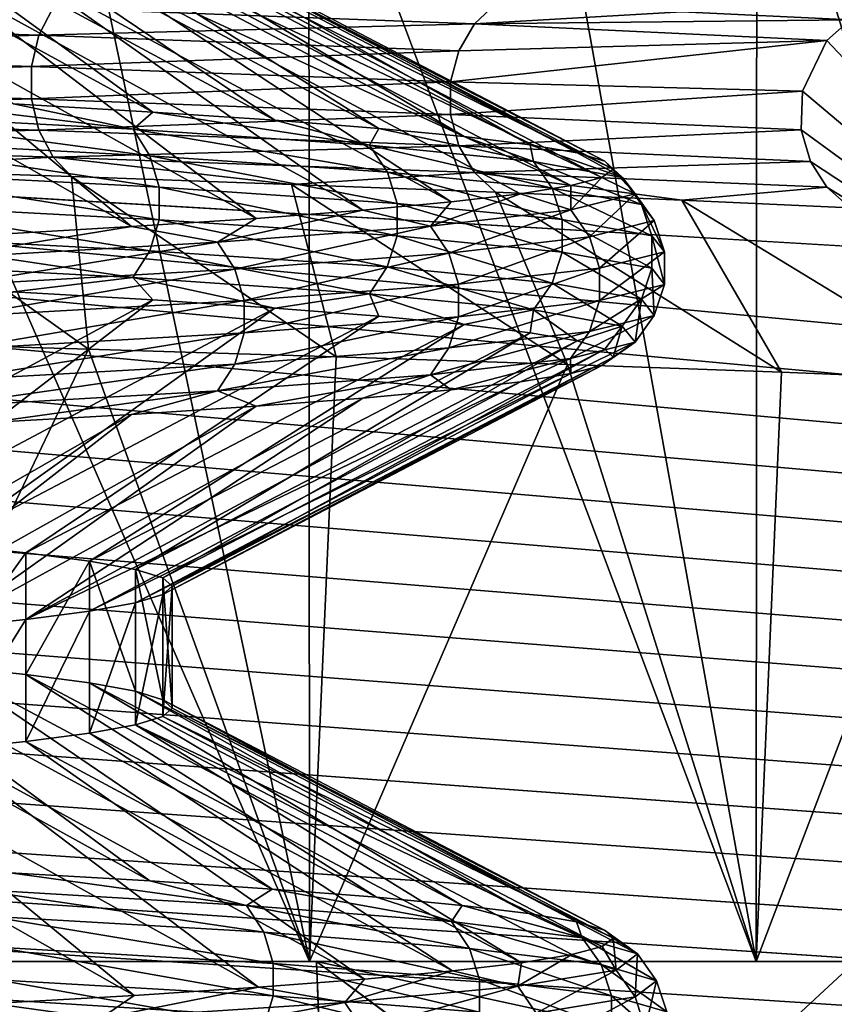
# Model space of a CAD drawing. Header units: metres. Extents: x -205 to 205, y -104 to 104.
# Tile 766 of 1056: x 8.94 to 10.86, y -70.06 to -67.74. Entities that reach past the tile are written whole.
import ezdxf

# ---------------------------------------------------------------- set-up
doc = ezdxf.new("R2010")
doc.units = ezdxf.units.M
doc.layers.add('solid_01_2-CONSUMER_EHM_BOX_SW0001', color=7, linetype='CONTINUOUS')

msp = doc.modelspace()

# ---------------------------------------------------------------- linework, layer by layer
at = {"layer": 'solid_01_2-CONSUMER_EHM_BOX_SW0001'}
for points in [[(27.853924, 67.360435), (-0.010849, -74.95858), (-0.010778, 75.04142)], [(27.853924, 67.360435), (27.752735, 66.82019), (-0.010849, -74.95858)], [(27.752735, 66.82019), (27.752735, 66.262619), (-0.010849, -74.95858)], [(27.752672, -66.17981), (-0.010849, -74.95858), (27.752735, 66.262619)], [(20.295647, -61.312492, 1.5), (5.608602, -62.958584, 1.5), (28.811071, -68.756966, 1.5)], [(5.608602, -62.958584, 1.5), (5.608599, -67.95858, 1.5), (30.218094, -69.412994, 1.5)], [(5.608602, -62.958584, 1.5), (29.238895, -69.056519, 1.5), (28.811071, -68.756966, 1.5)], [(5.608602, -62.958584, 1.5), (29.713348, -69.277763, 1.5), (29.238895, -69.056519, 1.5)], [(5.608602, -62.958584, 1.5), (30.218094, -69.412994, 1.5), (29.713348, -69.277763, 1.5)], [(27.752672, -66.17981), (27.752672, -66.737381), (-0.010849, -74.95858)], [(93.25267, -66.17984), (-0.010849, -74.95858), (35.297779, -69.405174)], [(93.25267, -66.17984), (93.25267, -66.737411), (-0.010849, -74.95858)], [(27.752672, -66.737381), (27.853861, -67.277626), (-0.010849, -74.95858)], [(93.25267, -66.737411), (93.353859, -67.277657), (-0.010849, -74.95858)], [(158.75267, -66.737442), (-0.010849, -74.95858), (100.239151, -69.458626)], [(158.75267, -66.737442), (158.853867, -67.277687), (-0.010849, -74.95858)], [(11.145117, -67.096695, 31.572811), (10.679023, -67.114876, 32.258659), (11.568048, -69.95858, 30.857357)], [(10.679023, -67.114876, 32.258659), (10.170774, -67.133057, 32.913906), (10.677338, -69.958572, 32.259335)], [(10.679023, -67.114876, 32.258659), (10.677338, -69.958572, 32.259335), (11.568048, -69.95858, 30.857357)], [(10.170774, -67.133057, 32.913906), (9.622366, -67.15123, 33.535961), (10.677338, -69.958572, 32.259335)], [(9.03595, -67.169418, 34.122379), (8.413857, -67.187607, 34.670826), (9.623907, -69.958572, 33.534039)], [(9.622366, -67.15123, 33.535961), (9.03595, -67.169418, 34.122379), (9.623907, -69.958572, 33.534039)], [(9.622366, -67.15123, 33.535961), (9.623907, -69.958572, 33.534039), (10.677338, -69.958572, 32.259335)], [(8.413857, -67.187607, 34.670826), (8.411708, -69.958572, 34.671425), (9.623907, -69.958572, 33.534039)], [(27.853861, -67.277626), (28.054873, -67.797455), (-0.010849, -74.95858)], [(93.353859, -67.277657), (93.554871, -67.797485), (-0.010849, -74.95858)], [(158.853867, -67.277687), (159.054871, -67.797516), (-0.010849, -74.95858)], [(10.502168, -67.718307, 17.936901), (11.617145, -67.312332, 18.232613), (10.899485, -67.736824, 18.619785)], [(8.257294, -67.408287, 20.22147), (8.925858, -67.935051, 19.280138), (9.254835, -67.954369, 19.88859)], [(8.529993, -67.427948, 20.794886), (8.257294, -67.408287, 20.22147), (9.254835, -67.954369, 19.88859)], [(8.529993, -67.427948, 20.794886), (9.254835, -67.954369, 19.88859), (9.542574, -67.973686, 20.517467)], [(8.762928, -67.447609, 21.385563), (8.529993, -67.427948, 20.794886), (9.542574, -67.973686, 20.517467)], [(8.762928, -67.447609, 21.385563), (9.542574, -67.973686, 20.517467), (9.787661, -67.993004, 21.16407)], [(8.955023, -67.467278, 21.990784), (8.762928, -67.447609, 21.385563), (9.787661, -67.993004, 21.16407)], [(8.955023, -67.467278, 21.990784), (9.787661, -67.993004, 21.16407), (9.988695, -68.012314, 21.825682)], [(9.10538, -67.486969, 22.607744), (8.955023, -67.467278, 21.990784), (9.988695, -68.012314, 21.825682)], [(9.10538, -67.486969, 22.607744), (9.988695, -68.012314, 21.825682), (10.144798, -68.031624, 22.49917)], [(9.213287, -67.506676, 23.233551), (9.10538, -67.486969, 22.607744), (10.144798, -68.031624, 22.49917)], [(9.213287, -67.506676, 23.233551), (10.144798, -68.031624, 22.49917), (10.25561, -68.050926, 23.181246)], [(9.278237, -67.52639, 23.865284), (9.213287, -67.506676, 23.233551), (10.25561, -68.050926, 23.181246)], [(9.278237, -67.52639, 23.865284), (10.25561, -68.050926, 23.181246), (10.320836, -68.070206, 23.868618)], [(9.299922, -67.54612, 24.5), (9.278237, -67.52639, 23.865284), (10.320836, -68.070206, 23.868618)], [(9.213286, -67.585739, 25.766453), (9.278237, -67.565941, 25.134718), (10.313499, -68.108749, 25.24781)], [(9.278237, -67.565941, 25.134718), (9.299922, -67.54612, 24.5), (10.340233, -68.089478, 24.558386)], [(9.278237, -67.565941, 25.134718), (10.340233, -68.089478, 24.558386), (10.313499, -68.108749, 25.24781)], [(9.299922, -67.54612, 24.5), (10.320836, -68.070206, 23.868618), (10.340233, -68.089478, 24.558386)], [(9.105379, -67.605515, 26.39226), (9.213286, -67.585739, 25.766453), (10.240446, -68.128029, 25.934168)], [(9.213286, -67.585739, 25.766453), (10.313499, -68.108749, 25.24781), (10.240446, -68.128029, 25.934168)], [(8.955021, -67.625252, 27.009222), (9.105379, -67.605515, 26.39226), (9.957807, -68.166611, 27.285471)], [(9.105379, -67.605515, 26.39226), (10.121626, -68.147316, 26.614433), (9.957807, -68.166611, 27.285471)], [(9.105379, -67.605515, 26.39226), (10.240446, -68.128029, 25.934168), (10.121626, -68.147316, 26.614433)], [(8.762925, -67.644958, 27.614447), (8.955021, -67.625252, 27.009222), (9.749752, -68.185905, 27.944256)], [(8.955021, -67.625252, 27.009222), (9.957807, -68.166611, 27.285471), (9.749752, -68.185905, 27.944256)], [(8.529988, -67.664635, 28.205128), (8.762925, -67.644958, 27.614447), (9.498235, -68.2052, 28.587767)], [(8.762925, -67.644958, 27.614447), (9.749752, -68.185905, 27.944256), (9.498235, -68.2052, 28.587767)], [(8.257286, -67.684303, 28.778543), (8.529988, -67.664635, 28.205128), (9.204021, -68.224503, 29.213032)], [(8.529988, -67.664635, 28.205128), (9.498235, -68.2052, 28.587767), (9.204021, -68.224503, 29.213032)], [(8.257286, -67.684303, 28.778543), (9.204021, -68.224503, 29.213032), (8.868374, -68.243805, 29.817244)], [(9.018827, -67.709694, 16.10305), (10.062393, -67.69989, 17.280682), (10.012852, -67.746506, 17.31801)], [(10.012852, -67.746506, 17.31801), (10.062393, -67.69989, 17.280682), (10.502168, -67.718307, 17.936901)], [(9.018827, -67.709694, 16.10305), (8.985786, -67.773148, 16.133812), (7.849041, -67.736336, 15.059593)], [(9.018827, -67.709694, 16.10305), (10.012852, -67.746506, 17.31801), (8.985786, -67.773148, 16.133812)], [(10.012852, -67.746506, 17.31801), (10.502168, -67.718307, 17.936901), (10.899485, -67.736824, 18.619785)], [(7.849041, -67.736336, 15.059593), (8.985786, -67.773148, 16.133812), (7.833458, -67.809883, 15.078335)], [(10.012852, -67.746506, 17.31801), (9.976169, -67.809959, 17.344322), (8.985786, -67.773148, 16.133812)], [(10.012852, -67.746506, 17.31801), (10.843826, -67.785446, 18.649811), (9.976169, -67.809959, 17.344322)], [(10.012852, -67.746506, 17.31801), (10.899485, -67.736824, 18.619785), (10.843826, -67.785446, 18.649811)], [(10.843826, -67.785446, 18.649811), (10.899485, -67.736824, 18.619785), (11.617144, -68.60482, 18.232613)], [(8.985786, -67.773148, 16.133812), (8.967946, -67.846695, 16.150423), (7.833458, -67.809883, 15.078335)], [(8.985786, -67.773148, 16.133812), (9.976169, -67.809959, 17.344322), (8.967946, -67.846695, 16.150423)], [(28.054873, -67.797455), (28.344921, -68.264824), (-0.010849, -74.95858)], [(93.554871, -67.797485), (93.844917, -68.264854), (-0.010849, -74.95858)], [(159.054871, -67.797516), (159.344925, -68.264893), (-0.010849, -74.95858)], [(9.956363, -67.883507, 17.35853), (10.843826, -67.785446, 18.649811), (10.786661, -67.905273, 18.680653)], [(9.976169, -67.809959, 17.344322), (10.843826, -67.785446, 18.649811), (9.956363, -67.883507, 17.35853)], [(10.786661, -67.905273, 18.680653), (10.843826, -67.785446, 18.649811), (11.617144, -68.60482, 18.232613)], [(7.833458, -67.809883, 15.078335), (8.967946, -67.846695, 16.150423), (7.833499, -67.886787, 15.078286)], [(9.976169, -67.809959, 17.344322), (9.956363, -67.883507, 17.35853), (8.967946, -67.846695, 16.150423)], [(8.967946, -67.846695, 16.150423), (8.967993, -67.923592, 16.150379), (7.833499, -67.886787, 15.078286)], [(8.967946, -67.846695, 16.150423), (9.956363, -67.883507, 17.35853), (8.967993, -67.923592, 16.150379)], [(7.833499, -67.886787, 15.078286), (8.967993, -67.923592, 16.150379), (7.849154, -67.960297, 15.059457)], [(9.956363, -67.883507, 17.35853), (9.956414, -67.960403, 17.358492), (8.967993, -67.923592, 16.150379)], [(9.956363, -67.883507, 17.35853), (10.786661, -67.905273, 18.680653), (9.956414, -67.960403, 17.358492)], [(9.207755, -67.994736, 19.660927), (8.557182, -67.915741, 18.695021), (8.490313, -67.956589, 18.489817)], [(9.207755, -67.994736, 19.660927), (8.925858, -67.935051, 19.280138), (8.557182, -67.915741, 18.695021)], [(9.956414, -67.960403, 17.358492), (10.786661, -67.905273, 18.680653), (10.783913, -67.996696, 18.682135)], [(10.783913, -67.996696, 18.682135), (10.786661, -67.905273, 18.680653), (11.617144, -68.60482, 18.232613)], [(8.967993, -67.923592, 16.150379), (8.985915, -67.997108, 16.133692), (7.849154, -67.960297, 15.059457)], [(9.207755, -67.994736, 19.660927), (9.254835, -67.954369, 19.88859), (8.925858, -67.935051, 19.280138)], [(8.967993, -67.923592, 16.150379), (9.956414, -67.960403, 17.358492), (8.985915, -67.997108, 16.133692)], [(64.96859, -73.553467, 1.5), (5.608599, -67.95858, 1.5), (5.606888, -68.086899, 1.5)], [(64.847527, -73.540863, 1.5), (30.218094, -69.412994, 1.5), (5.608599, -67.95858, 1.5)], [(64.96859, -73.553467, 1.5), (64.847527, -73.540863, 1.5), (5.608599, -67.95858, 1.5)], [(7.849154, -67.960297, 15.059457), (8.985915, -67.997108, 16.133692), (7.878077, -68.023682, 15.024672)], [(8.490313, -67.956589, 18.489817), (8.527024, -68.01992, 18.463829), (9.247569, -68.058067, 19.640003)], [(9.207755, -67.994736, 19.660927), (8.490313, -67.956589, 18.489817), (9.247569, -68.058067, 19.640003)], [(9.956414, -67.960403, 17.358492), (9.976313, -68.03392, 17.344219), (8.985915, -67.997108, 16.133692)], [(9.765395, -68.03289, 20.916014), (9.254835, -67.954369, 19.88859), (9.207755, -67.994736, 19.660927)], [(9.765395, -68.03289, 20.916014), (9.542574, -67.973686, 20.517467), (9.254835, -67.954369, 19.88859)], [(9.956414, -67.960403, 17.358492), (10.783913, -67.996696, 18.682135), (9.976313, -68.03392, 17.344219)], [(9.765395, -68.03289, 20.916014), (9.787661, -67.993004, 21.16407), (9.542574, -67.973686, 20.517467)], [(8.985915, -67.997108, 16.133692), (9.019026, -68.060493, 16.102865), (7.878077, -68.023682, 15.024672)], [(8.985915, -67.997108, 16.133692), (9.976313, -68.03392, 17.344219), (9.019026, -68.060493, 16.102865)], [(9.207755, -67.994736, 19.660927), (9.247569, -68.058067, 19.640003), (9.80762, -68.096222, 20.900517)], [(9.765395, -68.03289, 20.916014), (9.207755, -67.994736, 19.660927), (9.80762, -68.096222, 20.900517)], [(10.152282, -68.071037, 22.233643), (9.787661, -67.993004, 21.16407), (9.765395, -68.03289, 20.916014)], [(10.152282, -68.071037, 22.233643), (9.988695, -68.012314, 21.825682), (9.787661, -67.993004, 21.16407)], [(9.976313, -68.03392, 17.344219), (10.783913, -67.996696, 18.682135), (10.805598, -68.071251, 18.670435)], [(10.805598, -68.071251, 18.670435), (10.783913, -67.996696, 18.682135), (11.617144, -68.60482, 18.232613)], [(7.878077, -68.023682, 15.024672), (9.019026, -68.060493, 16.102865), (8.506187, -68.088326, 15.498796)], [(8.527024, -68.01992, 18.463829), (8.546897, -68.093521, 18.449762), (9.269122, -68.131676, 19.628675)], [(9.247569, -68.058067, 19.640003), (8.527024, -68.01992, 18.463829), (9.269122, -68.131676, 19.628675)], [(10.152282, -68.071037, 22.233643), (10.144798, -68.031624, 22.49917), (9.988695, -68.012314, 21.825682)], [(10.362108, -68.109192, 23.590944), (10.25561, -68.050926, 23.181246), (10.144798, -68.031624, 22.49917)], [(10.362108, -68.109192, 23.590944), (10.144798, -68.031624, 22.49917), (10.152282, -68.071037, 22.233643)], [(9.976313, -68.03392, 17.344219), (10.013072, -68.097305, 17.317854), (9.019026, -68.060493, 16.102865)], [(9.765395, -68.03289, 20.916014), (9.80762, -68.096222, 20.900517), (10.196178, -68.134369, 22.223845)], [(10.152282, -68.071037, 22.233643), (9.765395, -68.03289, 20.916014), (10.196178, -68.134369, 22.223845)], [(9.976313, -68.03392, 17.344219), (10.805598, -68.071251, 18.670435), (10.013072, -68.097305, 17.317854)], [(10.362108, -68.109192, 23.590944), (10.320836, -68.070206, 23.868618), (10.25561, -68.050926, 23.181246)], [(9.019026, -68.060493, 16.102865), (9.062572, -68.106743, 16.059025), (8.506187, -68.088326, 15.498796)], [(9.019026, -68.060493, 16.102865), (10.013072, -68.097305, 17.317854), (9.581926, -68.125153, 16.653828)], [(9.019026, -68.060493, 16.102865), (9.581926, -68.125153, 16.653828), (9.062572, -68.106743, 16.059025)], [(9.247569, -68.058067, 19.640003), (9.269122, -68.131676, 19.628675), (9.830479, -68.169823, 20.892128)], [(9.80762, -68.096222, 20.900517), (9.247569, -68.058067, 19.640003), (9.830479, -68.169823, 20.892128)], [(10.013072, -68.097305, 17.317854), (10.805598, -68.071251, 18.670435), (10.844062, -68.131981, 18.649685)], [(10.152282, -68.071037, 22.233643), (10.196178, -68.134369, 22.223845), (10.406912, -68.172516, 23.587015)], [(10.362108, -68.109192, 23.590944), (10.152282, -68.071037, 22.233643), (10.406912, -68.172516, 23.587015)], [(10.392029, -68.147339, 24.963974), (10.340233, -68.089478, 24.558386), (10.320836, -68.070206, 23.868618)], [(10.392029, -68.147339, 24.963974), (10.320836, -68.070206, 23.868618), (10.362108, -68.109192, 23.590944)], [(10.844062, -68.131981, 18.649685), (10.805598, -68.071251, 18.670435), (11.617144, -68.60482, 18.232613)], [(64.96859, -73.553467, 1.5), (5.606888, -68.086899, 1.5), (5.60239, -68.214622, 1.5)], [(8.506187, -68.088326, 15.498796), (9.102806, -68.513893, 14.940843), (8.482786, -68.49575, 14.386593)], [(8.506187, -68.088326, 15.498796), (9.062572, -68.106743, 16.059025), (9.102806, -68.513893, 14.940843)], [(8.546897, -68.093521, 18.449762), (8.546832, -68.170197, 18.449808), (9.269052, -68.208351, 19.628714)], [(9.269122, -68.131676, 19.628675), (8.546897, -68.093521, 18.449762), (9.269052, -68.208351, 19.628714)], [(10.013072, -68.097305, 17.317854), (10.062392, -68.143578, 17.28068), (9.581926, -68.125153, 16.653828)], [(9.80762, -68.096222, 20.900517), (9.830479, -68.169823, 20.892128), (10.219944, -68.207977, 22.218538)], [(10.196178, -68.134369, 22.223845), (9.80762, -68.096222, 20.900517), (10.219944, -68.207977, 22.218538)], [(10.013072, -68.097305, 17.317854), (10.844062, -68.131981, 18.649685), (10.502166, -68.161995, 17.936899)], [(10.013072, -68.097305, 17.317854), (10.502166, -68.161995, 17.936899), (10.062392, -68.143578, 17.28068)], [(10.392029, -68.147339, 24.963974), (10.313499, -68.108749, 25.24781), (10.340233, -68.089478, 24.558386)], [(9.062572, -68.106743, 16.059025), (9.686713, -68.532043, 15.533057), (9.102806, -68.513893, 14.940843)], [(9.062572, -68.106743, 16.059025), (9.581926, -68.125153, 16.653828), (9.686713, -68.532043, 15.533057)], [(10.240039, -68.185493, 26.328814), (10.240446, -68.128029, 25.934168), (10.313499, -68.108749, 25.24781)], [(10.240039, -68.185493, 26.328814), (10.313499, -68.108749, 25.24781), (10.392029, -68.147339, 24.963974)], [(10.362108, -68.109192, 23.590944), (10.406912, -68.172516, 23.587015), (10.436961, -68.21067, 24.965981)], [(10.392029, -68.147339, 24.963974), (10.362108, -68.109192, 23.590944), (10.436961, -68.21067, 24.965981)], [(9.269122, -68.131676, 19.628675), (9.269052, -68.208351, 19.628714), (9.830403, -68.246498, 20.892155)], [(9.830479, -68.169823, 20.892128), (9.269122, -68.131676, 19.628675), (9.830403, -68.246498, 20.892155)], [(9.581926, -68.125153, 16.653828), (10.2322, -68.550217, 16.160908), (9.686713, -68.532043, 15.533057)], [(9.581926, -68.125153, 16.653828), (10.062392, -68.143578, 17.28068), (10.2322, -68.550217, 16.160908)], [(9.909746, -68.22364, 27.661945), (9.957807, -68.166611, 27.285471), (10.121626, -68.147316, 26.614433)], [(9.909746, -68.22364, 27.661945), (10.121626, -68.147316, 26.614433), (10.240039, -68.185493, 26.328814)], [(10.062392, -68.143578, 17.28068), (10.737079, -68.568405, 16.821884), (10.2322, -68.550217, 16.160908)], [(10.062392, -68.143578, 17.28068), (10.502166, -68.161995, 17.936899), (10.737079, -68.568405, 16.821884)], [(10.240039, -68.185493, 26.328814), (10.121626, -68.147316, 26.614433), (10.240446, -68.128029, 25.934168)], [(10.196178, -68.134369, 22.223845), (10.219944, -68.207977, 22.218538), (10.43117, -68.246132, 23.584887)], [(10.406912, -68.172516, 23.587015), (10.196178, -68.134369, 22.223845), (10.43117, -68.246132, 23.584887)], [(10.240039, -68.185493, 26.328814), (10.392029, -68.147339, 24.963974), (10.284314, -68.248817, 26.33672)], [(10.392029, -68.147339, 24.963974), (10.436961, -68.21067, 24.965981), (10.284314, -68.248817, 26.33672)], [(10.844062, -68.131981, 18.649685), (10.899484, -68.180328, 18.619785), (10.502166, -68.161995, 17.936899)], [(10.844062, -68.131981, 18.649685), (11.617144, -68.60482, 18.232613), (10.899484, -68.180328, 18.619785)], [(8.546832, -68.170197, 18.449808), (8.526908, -68.243607, 18.463911), (9.247443, -68.281754, 19.64007)], [(9.269052, -68.208351, 19.628714), (8.546832, -68.170197, 18.449808), (9.247443, -68.281754, 19.64007)], [(9.909746, -68.22364, 27.661945), (9.749752, -68.185905, 27.944256), (9.957807, -68.166611, 27.285471)], [(9.830479, -68.169823, 20.892128), (9.830403, -68.246498, 20.892155), (10.219866, -68.284653, 22.218555)], [(10.219944, -68.207977, 22.218538), (9.830479, -68.169823, 20.892128), (10.219866, -68.284653, 22.218555)], [(10.502166, -68.161995, 17.936899), (11.19934, -68.586609, 17.513369), (10.737079, -68.568405, 16.821884)], [(10.502166, -68.161995, 17.936899), (10.899484, -68.180328, 18.619785), (11.19934, -68.586609, 17.513369)], [(9.407262, -68.261787, 28.940031), (9.498235, -68.2052, 28.587767), (9.749752, -68.185905, 27.944256)], [(9.407262, -68.261787, 28.940031), (9.749752, -68.185905, 27.944256), (9.909746, -68.22364, 27.661945)], [(9.909746, -68.22364, 27.661945), (10.240039, -68.185493, 26.328814), (9.952592, -68.286964, 27.675617)], [(10.240039, -68.185493, 26.328814), (10.284314, -68.248817, 26.33672), (9.952592, -68.286964, 27.675617)], [(10.406912, -68.172516, 23.587015), (10.43117, -68.246132, 23.584887), (10.461289, -68.284279, 24.967066)], [(10.436961, -68.21067, 24.965981), (10.406912, -68.172516, 23.587015), (10.461289, -68.284279, 24.967066)], [(64.96859, -73.553467, 1.5), (5.60239, -68.214622, 1.5), (5.595106, -68.341743, 1.5)], [(9.407262, -68.261787, 28.940031), (9.204021, -68.224503, 29.213032), (9.498235, -68.2052, 28.587767)], [(9.269052, -68.208351, 19.628714), (9.247443, -68.281754, 19.64007), (9.807487, -68.319908, 20.900566)], [(9.830403, -68.246498, 20.892155), (9.269052, -68.208351, 19.628714), (9.807487, -68.319908, 20.900566)], [(10.219944, -68.207977, 22.218538), (10.219866, -68.284653, 22.218555), (10.431089, -68.3228, 23.584894)], [(10.43117, -68.246132, 23.584887), (10.219944, -68.207977, 22.218538), (10.431089, -68.3228, 23.584894)], [(10.284314, -68.248817, 26.33672), (10.436961, -68.21067, 24.965981), (10.308287, -68.322433, 26.341002)], [(10.436961, -68.21067, 24.965981), (10.461289, -68.284279, 24.967066), (10.308287, -68.322433, 26.341002)], [(8.740011, -68.299942, 30.140347), (8.868374, -68.243805, 29.817244), (9.204021, -68.224503, 29.213032)], [(8.740011, -68.299942, 30.140347), (9.204021, -68.224503, 29.213032), (9.407262, -68.261787, 28.940031)], [(9.407262, -68.261787, 28.940031), (9.909746, -68.22364, 27.661945), (9.447935, -68.325111, 28.959229)], [(9.909746, -68.22364, 27.661945), (9.952592, -68.286964, 27.675617), (9.447935, -68.325111, 28.959229)], [(8.526908, -68.243607, 18.463911), (8.490093, -68.306931, 18.489973), (9.207518, -68.345085, 19.661051)], [(9.247443, -68.281754, 19.64007), (8.526908, -68.243607, 18.463911), (9.207518, -68.345085, 19.661051)], [(8.740011, -68.299942, 30.140347), (9.407262, -68.261787, 28.940031), (8.7778, -68.363266, 30.164734)], [(9.407262, -68.261787, 28.940031), (9.447935, -68.325111, 28.959229), (8.7778, -68.363266, 30.164734)], [(9.830403, -68.246498, 20.892155), (9.807487, -68.319908, 20.900566), (10.19604, -68.358055, 22.223875)], [(10.219866, -68.284653, 22.218555), (9.830403, -68.246498, 20.892155), (10.19604, -68.358055, 22.223875)], [(9.952592, -68.286964, 27.675617), (10.284314, -68.248817, 26.33672), (9.975793, -68.360588, 27.68302)], [(10.284314, -68.248817, 26.33672), (10.308287, -68.322433, 26.341002), (9.975793, -68.360588, 27.68302)], [(10.43117, -68.246132, 23.584887), (10.431089, -68.3228, 23.584894), (10.461208, -68.360947, 24.967062)], [(10.461289, -68.284279, 24.967066), (10.43117, -68.246132, 23.584887), (10.461208, -68.360947, 24.967062)], [(28.344921, -68.264824), (28.719437, -68.676628), (-0.010849, -74.95858)], [(93.844917, -68.264854), (94.219437, -68.676659), (-0.010849, -74.95858)], [(159.344925, -68.264893), (159.719437, -68.676689), (-0.010849, -74.95858)], [(9.247443, -68.281754, 19.64007), (9.207518, -68.345085, 19.661051), (9.765142, -68.383232, 20.916105)], [(9.807487, -68.319908, 20.900566), (9.247443, -68.281754, 19.64007), (9.765142, -68.383232, 20.916105)], [(9.447935, -68.325111, 28.959229), (9.952592, -68.286964, 27.675617), (9.46996, -68.398735, 28.969624)], [(9.952592, -68.286964, 27.675617), (9.975793, -68.360588, 27.68302), (9.46996, -68.398735, 28.969624)], [(10.219866, -68.284653, 22.218555), (10.19604, -68.358055, 22.223875), (10.406772, -68.39621, 23.587027)], [(10.431089, -68.3228, 23.584894), (10.219866, -68.284653, 22.218555), (10.406772, -68.39621, 23.587027)], [(10.461289, -68.284279, 24.967066), (10.461208, -68.360947, 24.967062), (10.308208, -68.399101, 26.340988)], [(10.308287, -68.322433, 26.341002), (10.461289, -68.284279, 24.967066), (10.308208, -68.399101, 26.340988)], [(9.207518, -68.345085, 19.661051), (8.490093, -68.306931, 18.489973), (8.925858, -68.378334, 19.28014)], [(8.7778, -68.363266, 30.164734), (9.447935, -68.325111, 28.959229), (8.798263, -68.43689, 30.177938)], [(9.447935, -68.325111, 28.959229), (9.46996, -68.398735, 28.969624), (8.798263, -68.43689, 30.177938)], [(9.807487, -68.319908, 20.900566), (9.765142, -68.383232, 20.916105), (10.15202, -68.421387, 22.233702)], [(10.19604, -68.358055, 22.223875), (9.807487, -68.319908, 20.900566), (10.15202, -68.421387, 22.233702)], [(10.308287, -68.322433, 26.341002), (10.308208, -68.399101, 26.340988), (9.975716, -68.437248, 27.682995)], [(9.975793, -68.360588, 27.68302), (10.308287, -68.322433, 26.341002), (9.975716, -68.437248, 27.682995)], [(10.431089, -68.3228, 23.584894), (10.406772, -68.39621, 23.587027), (10.436821, -68.434357, 24.965973)], [(10.461208, -68.360947, 24.967062), (10.431089, -68.3228, 23.584894), (10.436821, -68.434357, 24.965973)], [(64.96859, -73.553467, 1.5), (5.595106, -68.341743, 1.5), (5.585034, -68.468269, 1.5)], [(9.207518, -68.345085, 19.661051), (8.925858, -68.378334, 19.28014), (9.254835, -68.397652, 19.888592)], [(9.207518, -68.345085, 19.661051), (9.254835, -68.397652, 19.888592), (9.542575, -68.416969, 20.517469)], [(9.765142, -68.383232, 20.916105), (9.207518, -68.345085, 19.661051), (9.542575, -68.416969, 20.517469)], [(8.257291, -68.934616, 20.221468), (9.254835, -68.397652, 19.888592), (8.925858, -68.378334, 19.28014)], [(9.975793, -68.360588, 27.68302), (9.975716, -68.437248, 27.682995), (9.469886, -68.475403, 28.969587)], [(9.46996, -68.398735, 28.969624), (9.975793, -68.360588, 27.68302), (9.469886, -68.475403, 28.969587)], [(10.19604, -68.358055, 22.223875), (10.15202, -68.421387, 22.233702), (10.361841, -68.459534, 23.590969)], [(10.406772, -68.39621, 23.587027), (10.19604, -68.358055, 22.223875), (10.361841, -68.459534, 23.590969)], [(10.461208, -68.360947, 24.967062), (10.436821, -68.434357, 24.965973), (10.284176, -68.472504, 26.336695)], [(10.308208, -68.399101, 26.340988), (10.461208, -68.360947, 24.967062), (10.284176, -68.472504, 26.336695)], [(8.257291, -68.934616, 20.221468), (8.529989, -68.954384, 20.794878), (9.254835, -68.397652, 19.888592)], [(8.529989, -68.954384, 20.794878), (9.542575, -68.416969, 20.517469), (9.254835, -68.397652, 19.888592)], [(9.46996, -68.398735, 28.969624), (9.469886, -68.475403, 28.969587), (8.798194, -68.51355, 30.177895)], [(8.798263, -68.43689, 30.177938), (9.46996, -68.398735, 28.969624), (8.798194, -68.51355, 30.177895)], [(9.765142, -68.383232, 20.916105), (9.542575, -68.416969, 20.517469), (9.787662, -68.436279, 21.16407)], [(9.765142, -68.383232, 20.916105), (9.787662, -68.436279, 21.16407), (9.988696, -68.455597, 21.825684)], [(10.15202, -68.421387, 22.233702), (9.765142, -68.383232, 20.916105), (9.988696, -68.455597, 21.825684)], [(10.308208, -68.399101, 26.340988), (10.284176, -68.472504, 26.336695), (9.952459, -68.510658, 27.675573)], [(9.975716, -68.437248, 27.682995), (10.308208, -68.399101, 26.340988), (9.952459, -68.510658, 27.675573)], [(10.406772, -68.39621, 23.587027), (10.361841, -68.459534, 23.590969), (10.39176, -68.497688, 24.963961)], [(10.436821, -68.434357, 24.965973), (10.406772, -68.39621, 23.587027), (10.39176, -68.497688, 24.963961)], [(8.529989, -68.954384, 20.794878), (8.762923, -68.974167, 21.385553), (9.542575, -68.416969, 20.517469)], [(8.762923, -68.974167, 21.385553), (9.787662, -68.436279, 21.16407), (9.542575, -68.416969, 20.517469)], [(10.15202, -68.421387, 22.233702), (9.988696, -68.455597, 21.825684), (10.144798, -68.474907, 22.499172)], [(10.15202, -68.421387, 22.233702), (10.144798, -68.474907, 22.499172), (10.25561, -68.494202, 23.181248)], [(10.361841, -68.459534, 23.590969), (10.15202, -68.421387, 22.233702), (10.25561, -68.494202, 23.181248)], [(8.762923, -68.974167, 21.385553), (8.955019, -68.993935, 21.990772), (9.787662, -68.436279, 21.16407)], [(8.955019, -68.993935, 21.990772), (9.988696, -68.455597, 21.825684), (9.787662, -68.436279, 21.16407)], [(9.975716, -68.437248, 27.682995), (9.952459, -68.510658, 27.675573), (9.447809, -68.548805, 28.959169)], [(9.469886, -68.475403, 28.969587), (9.975716, -68.437248, 27.682995), (9.447809, -68.548805, 28.959169)], [(10.436821, -68.434357, 24.965973), (10.39176, -68.497688, 24.963961), (10.239775, -68.535835, 26.328766)], [(10.284176, -68.472504, 26.336695), (10.436821, -68.434357, 24.965973), (10.239775, -68.535835, 26.328766)], [(64.96859, -73.553467, 1.5), (5.585034, -68.468269, 1.5), (5.572176, -68.594193, 1.5)], [(8.955019, -68.993935, 21.990772), (9.105376, -69.01368, 22.607733), (9.988696, -68.455597, 21.825684)], [(9.105376, -69.01368, 22.607733), (10.144798, -68.474907, 22.499172), (9.988696, -68.455597, 21.825684)], [(10.284176, -68.472504, 26.336695), (10.239775, -68.535835, 26.328766), (9.90949, -68.573982, 27.661863)], [(9.952459, -68.510658, 27.675573), (10.284176, -68.472504, 26.336695), (9.90949, -68.573982, 27.661863)], [(10.361841, -68.459534, 23.590969), (10.25561, -68.494202, 23.181248), (10.320836, -68.513489, 23.86862)], [(10.361841, -68.459534, 23.590969), (10.320836, -68.513489, 23.86862), (10.340233, -68.532761, 24.558388)], [(10.39176, -68.497688, 24.963961), (10.361841, -68.459534, 23.590969), (10.340233, -68.532761, 24.558388)], [(8.482786, -68.49575, 14.386593), (9.102806, -68.513893, 14.940843), (8.411724, -69.958572, 14.328588)], [(9.469886, -68.475403, 28.969587), (9.447809, -68.548805, 28.959169), (8.777683, -68.58696, 30.164658)], [(8.798194, -68.51355, 30.177895), (9.469886, -68.475403, 28.969587), (8.777683, -68.58696, 30.164658)], [(9.105376, -69.01368, 22.607733), (9.213285, -69.033417, 23.233541), (10.144798, -68.474907, 22.499172)], [(9.213285, -69.033417, 23.233541), (10.25561, -68.494202, 23.181248), (10.144798, -68.474907, 22.499172)], [(9.213285, -69.033417, 23.233541), (9.278235, -69.053146, 23.865278), (10.25561, -68.494202, 23.181248)], [(9.278235, -69.053146, 23.865278), (10.320836, -68.513489, 23.86862), (10.25561, -68.494202, 23.181248)], [(9.102806, -68.513893, 14.940843), (9.623928, -69.958572, 15.465986), (8.411724, -69.958572, 14.328588)], [(9.102806, -68.513893, 14.940843), (9.686713, -68.532043, 15.533057), (9.623928, -69.958572, 15.465986)], [(9.278235, -69.053146, 23.865278), (9.299921, -69.072861, 24.5), (10.320836, -68.513489, 23.86862)], [(9.299921, -69.072861, 24.5), (10.340233, -68.532761, 24.558388), (10.320836, -68.513489, 23.86862)], [(9.952459, -68.510658, 27.675573), (9.90949, -68.573982, 27.661863), (9.407019, -68.612137, 28.939917)], [(9.447809, -68.548805, 28.959169), (9.952459, -68.510658, 27.675573), (9.407019, -68.612137, 28.939917)], [(10.239775, -68.535835, 26.328766), (10.39176, -68.497688, 24.963961), (10.240446, -68.571312, 25.93417)], [(10.39176, -68.497688, 24.963961), (10.313499, -68.552032, 25.247812), (10.240446, -68.571312, 25.93417)], [(10.39176, -68.497688, 24.963961), (10.340233, -68.532761, 24.558388), (10.313499, -68.552032, 25.247812)], [(9.278236, -69.092484, 25.134716), (10.313499, -68.552032, 25.247812), (10.340233, -68.532761, 24.558388)], [(9.299921, -69.072861, 24.5), (9.278236, -69.092484, 25.134716), (10.340233, -68.532761, 24.558388)], [(9.686713, -68.532043, 15.533057), (10.2322, -68.550217, 16.160908), (9.623928, -69.958572, 15.465986)], [(9.90949, -68.573982, 27.661863), (10.239775, -68.535835, 26.328766), (9.957806, -68.609886, 27.285473)], [(10.239775, -68.535835, 26.328766), (10.121625, -68.590599, 26.614435), (9.957806, -68.609886, 27.285473)], [(10.239775, -68.535835, 26.328766), (10.240446, -68.571312, 25.93417), (10.121625, -68.590599, 26.614435)], [(9.447809, -68.548805, 28.959169), (9.407019, -68.612137, 28.939917), (8.739785, -68.650284, 30.140202)], [(8.777683, -68.58696, 30.164658), (9.447809, -68.548805, 28.959169), (8.739785, -68.650284, 30.140202)], [(9.213286, -69.112129, 25.766451), (10.240446, -68.571312, 25.93417), (10.313499, -68.552032, 25.247812)], [(9.278236, -69.092484, 25.134716), (9.213286, -69.112129, 25.766451), (10.313499, -68.552032, 25.247812)], [(10.2322, -68.550217, 16.160908), (10.677355, -69.958572, 16.740688), (9.623928, -69.958572, 15.465986)], [(10.2322, -68.550217, 16.160908), (10.737079, -68.568405, 16.821884), (10.677355, -69.958572, 16.740688)], [(9.105378, -69.131798, 26.392258), (10.121625, -68.590599, 26.614435), (10.240446, -68.571312, 25.93417)], [(9.213286, -69.112129, 25.766451), (9.105378, -69.131798, 26.392258), (10.240446, -68.571312, 25.93417)], [(9.407019, -68.612137, 28.939917), (9.90949, -68.573982, 27.661863), (9.498234, -68.648483, 28.587769)], [(9.90949, -68.573982, 27.661863), (9.749751, -68.629181, 27.944258), (9.498234, -68.648483, 28.587769)], [(9.90949, -68.573982, 27.661863), (9.957806, -68.609886, 27.285473), (9.749751, -68.629181, 27.944258)], [(10.737079, -68.568405, 16.821884), (11.19934, -68.586609, 17.513369), (10.677355, -69.958572, 16.740688)], [(11.19934, -68.586609, 17.513369), (11.568058, -69.95858, 18.14266), (10.677355, -69.958572, 16.740688)], [(64.96859, -73.553467, 1.5), (5.572176, -68.594193, 1.5), (5.556531, -68.719513, 1.5)], [(8.739785, -68.650284, 30.140202), (9.407019, -68.612137, 28.939917), (8.868372, -68.687088, 29.817245)], [(9.407019, -68.612137, 28.939917), (9.20402, -68.667786, 29.213034), (8.868372, -68.687088, 29.817245)], [(8.955021, -69.151497, 27.009218), (9.957806, -68.609886, 27.285473), (10.121625, -68.590599, 26.614435)], [(9.105378, -69.131798, 26.392258), (8.955021, -69.151497, 27.009218), (10.121625, -68.590599, 26.614435)], [(8.955021, -69.151497, 27.009218), (9.749751, -68.629181, 27.944258), (9.957806, -68.609886, 27.285473)], [(9.407019, -68.612137, 28.939917), (9.498234, -68.648483, 28.587769), (9.20402, -68.667786, 29.213034)], [(8.762926, -69.171234, 27.614439), (9.498234, -68.648483, 28.587769), (9.749751, -68.629181, 27.944258)], [(8.955021, -69.151497, 27.009218), (8.762926, -69.171234, 27.614439), (9.749751, -68.629181, 27.944258)], [(8.529991, -69.190994, 28.205118), (9.20402, -68.667786, 29.213034), (9.498234, -68.648483, 28.587769)], [(8.762926, -69.171234, 27.614439), (8.529991, -69.190994, 28.205118), (9.498234, -68.648483, 28.587769)], [(28.719437, -68.676628), (29.159586, -69.007935), (-0.010849, -74.95858)], [(94.219437, -68.676659), (94.659584, -69.007965), (-0.010849, -74.95858)], [(159.719437, -68.676689), (160.159592, -69.007996), (-0.010849, -74.95858)], [(8.25729, -69.210762, 28.778534), (8.868372, -68.687088, 29.817245), (9.20402, -68.667786, 29.213034)], [(8.529991, -69.190994, 28.205118), (8.25729, -69.210762, 28.778534), (9.20402, -68.667786, 29.213034)], [(64.96859, -73.553467, 1.5), (5.556531, -68.719513, 1.5), (5.5381, -68.844246, 1.5)], [(65.089653, -73.563484, 1.5), (5.5381, -68.844246, 1.5), (5.516881, -68.968369, 1.5)], [(5.5381, -68.844246, 1.5), (65.089653, -73.563484, 1.5), (64.96859, -73.553467, 1.5)], [(65.089653, -73.563484, 1.5), (5.516881, -68.968369, 1.5), (5.492876, -69.091904, 1.5)], [(8.762923, -68.974167, 21.385553), (8.762936, -69.261848, 21.385588), (8.955019, -68.993935, 21.990772)], [(8.955019, -68.993935, 21.990772), (8.762936, -69.261848, 21.385588), (8.955028, -69.281525, 21.990807)], [(8.955019, -68.993935, 21.990772), (8.955028, -69.281525, 21.990807), (9.105376, -69.01368, 22.607733)], [(29.159586, -69.007935), (29.656414, -69.25634), (-0.010849, -74.95858)], [(94.659584, -69.007965), (95.15641, -69.256371), (-0.010849, -74.95858)], [(160.159592, -69.007996), (160.656418, -69.256401), (-0.010849, -74.95858)], [(9.105376, -69.01368, 22.607733), (8.955028, -69.281525, 21.990807), (9.105383, -69.301224, 22.607763)], [(9.105376, -69.01368, 22.607733), (9.105383, -69.301224, 22.607763), (9.213288, -69.320938, 23.233564)], [(9.105376, -69.01368, 22.607733), (9.213288, -69.320938, 23.233564), (9.213285, -69.033417, 23.233541)], [(9.213285, -69.033417, 23.233541), (9.213288, -69.320938, 23.233564), (9.278236, -69.340668, 23.865292)], [(9.213285, -69.033417, 23.233541), (9.278236, -69.340668, 23.865292), (9.278235, -69.053146, 23.865278)], [(9.278235, -69.053146, 23.865278), (9.278236, -69.340668, 23.865292), (9.29992, -69.360405, 24.5)], [(9.278235, -69.053146, 23.865278), (9.29992, -69.360405, 24.5), (9.299921, -69.072861, 24.5)], [(9.299921, -69.072861, 24.5), (9.29992, -69.360405, 24.5), (9.278235, -69.380234, 25.134716)], [(9.299921, -69.072861, 24.5), (9.278235, -69.380234, 25.134716), (9.278236, -69.092484, 25.134716)], [(65.089653, -73.563484, 1.5), (5.492876, -69.091904, 1.5), (5.466072, -69.214897, 1.5)], [(9.278236, -69.092484, 25.134716), (9.278235, -69.380234, 25.134716), (9.213286, -69.400024, 25.766447)], [(9.278236, -69.092484, 25.134716), (9.213286, -69.400024, 25.766447), (9.213286, -69.112129, 25.766451)], [(9.213286, -69.112129, 25.766451), (9.10538, -69.419792, 26.39225), (9.105378, -69.131798, 26.392258)], [(9.213286, -69.112129, 25.766451), (9.213286, -69.400024, 25.766447), (9.10538, -69.419792, 26.39225)], [(9.105378, -69.131798, 26.392258), (8.955025, -69.439529, 27.009205), (8.955021, -69.151497, 27.009218)], [(9.105378, -69.131798, 26.392258), (9.10538, -69.419792, 26.39225), (8.955025, -69.439529, 27.009205)], [(8.955021, -69.151497, 27.009218), (8.762933, -69.459221, 27.61442), (8.762926, -69.171234, 27.614439)], [(8.955021, -69.151497, 27.009218), (8.955025, -69.439529, 27.009205), (8.762933, -69.459221, 27.61442)], [(65.089653, -73.563484, 1.5), (5.466072, -69.214897, 1.5), (5.436422, -69.337585, 1.5)], [(8.257305, -69.222527, 20.221497), (8.917937, -69.748894, 19.266411), (9.247308, -69.768188, 19.873552)], [(8.530003, -69.242188, 20.794909), (8.257305, -69.222527, 20.221497), (9.247308, -69.768188, 19.873552)], [(29.656414, -69.25634), (30.180529, -69.405167), (-0.010849, -74.95858)], [(95.15641, -69.256371), (95.680527, -69.405197), (-0.010849, -74.95858)], [(160.656418, -69.256401), (161.180527, -69.405228), (-0.010849, -74.95858)], [(8.530003, -69.242188, 20.794909), (9.247308, -69.768188, 19.873552), (9.535707, -69.787483, 20.501381)], [(8.762936, -69.261848, 21.385588), (8.530003, -69.242188, 20.794909), (9.535707, -69.787483, 20.501381)], [(8.762936, -69.261848, 21.385588), (9.535707, -69.787483, 20.501381), (9.781767, -69.806786, 21.147192)], [(8.955028, -69.281525, 21.990807), (8.762936, -69.261848, 21.385588), (9.781767, -69.806786, 21.147192)], [(8.955028, -69.281525, 21.990807), (9.781767, -69.806786, 21.147192), (9.984082, -69.826096, 21.808237)], [(9.105383, -69.301224, 22.607763), (8.955028, -69.281525, 21.990807), (9.984082, -69.826096, 21.808237)], [(9.105383, -69.301224, 22.607763), (9.984082, -69.826096, 21.808237), (10.141444, -69.845406, 22.481524)], [(9.213288, -69.320938, 23.233564), (9.105383, -69.301224, 22.607763), (10.141444, -69.845406, 22.481524)], [(9.213288, -69.320938, 23.233564), (10.141444, -69.845406, 22.481524), (10.253412, -69.864723, 23.16383)], [(9.278236, -69.340668, 23.865292), (9.213288, -69.320938, 23.233564), (10.253412, -69.864723, 23.16383)], [(65.089653, -73.563484, 1.5), (5.436422, -69.337585, 1.5), (5.403945, -69.459885, 1.5)], [(9.278236, -69.340668, 23.865292), (10.253412, -69.864723, 23.16383), (10.319731, -69.884026, 23.851971)], [(9.29992, -69.360405, 24.5), (9.278236, -69.340668, 23.865292), (10.319731, -69.884026, 23.851971)], [(9.278235, -69.380234, 25.134716), (9.29992, -69.360405, 24.5), (10.340166, -69.903336, 24.542955)], [(9.29992, -69.360405, 24.5), (10.319731, -69.884026, 23.851971), (10.340166, -69.903336, 24.542955)], [(9.10538, -69.419792, 26.39225), (9.213286, -69.400024, 25.766447), (10.124405, -69.961235, 26.601646)], [(9.213286, -69.400024, 25.766447), (9.278235, -69.380234, 25.134716), (10.314466, -69.922638, 25.233644)], [(9.213286, -69.400024, 25.766447), (10.242422, -69.94194, 25.920893), (10.124405, -69.961235, 26.601646)], [(9.213286, -69.400024, 25.766447), (10.314466, -69.922638, 25.233644), (10.242422, -69.94194, 25.920893)], [(9.278235, -69.380234, 25.134716), (10.340166, -69.903336, 24.542955), (10.314466, -69.922638, 25.233644)], [(30.180529, -69.405167), (30.739153, -69.458595), (-0.010849, -74.95858)], [(34.739155, -69.458595), (35.297779, -69.405174), (-0.010849, -74.95858)], [(95.680527, -69.405197), (96.239151, -69.458626), (-0.010849, -74.95858)], [(161.180527, -69.405228), (161.739151, -69.458656), (-0.010849, -74.95858)], [(8.955025, -69.439529, 27.009205), (9.10538, -69.419792, 26.39225), (9.961295, -69.98053, 27.272964)], [(9.10538, -69.419792, 26.39225), (10.124405, -69.961235, 26.601646), (9.961295, -69.98053, 27.272964)], [(8.762933, -69.459221, 27.61442), (8.955025, -69.439529, 27.009205), (9.753999, -69.999825, 27.931862)], [(8.955025, -69.439529, 27.009205), (9.961295, -69.98053, 27.272964), (9.753999, -69.999825, 27.931862)], [(30.739153, -69.458595), (34.739155, -69.458595), (-0.010849, -74.95858)], [(96.239151, -69.458626), (100.239151, -69.458626), (-0.010849, -74.95858)], [(165.739151, -69.458656), (199.989151, -74.958672), (-0.010849, -74.95858)], [(161.739151, -69.458656), (165.739151, -69.458656), (-0.010849, -74.95858)], [(65.089653, -73.563484, 1.5), (5.403945, -69.459885, 1.5), (5.368667, -69.581665, 1.5)], [(8.530003, -69.478874, 28.205091), (8.762933, -69.459221, 27.61442), (9.503426, -70.019112, 28.575361)], [(8.762933, -69.459221, 27.61442), (9.753999, -69.999825, 27.931862), (9.503426, -70.019112, 28.575361)], [(8.257308, -69.498528, 28.778498), (8.530003, -69.478874, 28.205091), (9.21054, -70.038391, 29.200382)], [(8.530003, -69.478874, 28.205091), (9.503426, -70.019112, 28.575361), (9.21054, -70.038391, 29.200382)], [(8.257308, -69.498528, 28.778498), (9.21054, -70.038391, 29.200382), (8.876432, -70.057663, 29.804052)], [(65.089653, -73.563484, 1.5), (5.368667, -69.581665, 1.5), (5.330613, -69.702782, 1.5)], [(65.089653, -73.563484, 1.5), (5.330613, -69.702782, 1.5), (5.289809, -69.82312, 1.5)], [(9.475483, -69.825951, 20.208715), (8.917937, -69.748894, 19.266411), (8.827743, -69.787804, 18.997627)], [(9.475483, -69.825951, 20.208715), (9.247308, -69.768188, 19.873552), (8.917937, -69.748894, 19.266411)], [(9.475483, -69.825951, 20.208715), (9.535707, -69.787483, 20.501381), (9.247308, -69.768188, 19.873552)], [(8.827743, -69.787804, 18.997627), (8.865891, -69.851082, 18.97385), (9.51643, -69.889229, 20.190172)], [(9.475483, -69.825951, 20.208715), (8.827743, -69.787804, 18.997627), (9.51643, -69.889229, 20.190172)], [(9.958675, -69.864105, 21.494257), (9.535707, -69.787483, 20.501381), (9.475483, -69.825951, 20.208715)], [(9.958675, -69.864105, 21.494257), (9.781767, -69.806786, 21.147192), (9.535707, -69.787483, 20.501381)], [(9.958675, -69.864105, 21.494257), (9.984082, -69.826096, 21.808237), (9.781767, -69.806786, 21.147192)], [(65.089653, -73.563484, 1.5), (5.289809, -69.82312, 1.5), (5.24628, -69.942543, 1.5)], [(9.475483, -69.825951, 20.208715), (9.51643, -69.889229, 20.190172), (10.001711, -69.927383, 21.481268)], [(9.958675, -69.864105, 21.494257), (9.475483, -69.825951, 20.208715), (10.001711, -69.927383, 21.481268)], [(10.267507, -69.902252, 22.832359), (9.984082, -69.826096, 21.808237), (9.958675, -69.864105, 21.494257)], [(10.267507, -69.902252, 22.832359), (10.141444, -69.845406, 22.481524), (9.984082, -69.826096, 21.808237)], [(8.865891, -69.851082, 18.97385), (8.886588, -69.92482, 18.960949), (9.538647, -69.962975, 20.180109)], [(9.51643, -69.889229, 20.190172), (8.865891, -69.851082, 18.97385), (9.538647, -69.962975, 20.180109)], [(9.958675, -69.864105, 21.494257), (10.001711, -69.927383, 21.481268), (10.311875, -69.96553, 22.825153)], [(10.267507, -69.902252, 22.832359), (9.958675, -69.864105, 21.494257), (10.311875, -69.96553, 22.825153)], [(10.267507, -69.902252, 22.832359), (10.253412, -69.864723, 23.16383), (10.141444, -69.845406, 22.481524)], [(10.397635, -69.940407, 24.199621), (10.319731, -69.884026, 23.851971), (10.253412, -69.864723, 23.16383)], [(10.397635, -69.940407, 24.199621), (10.253412, -69.864723, 23.16383), (10.267507, -69.902252, 22.832359)], [(9.51643, -69.889229, 20.190172), (9.538647, -69.962975, 20.180109), (10.025061, -70.001122, 21.47422)], [(10.001711, -69.927383, 21.481268), (9.51643, -69.889229, 20.190172), (10.025061, -70.001122, 21.47422)], [(10.397635, -69.940407, 24.199621), (10.340166, -69.903336, 24.542955), (10.319731, -69.884026, 23.851971)], [(10.267507, -69.902252, 22.832359), (10.311875, -69.96553, 22.825153), (10.442565, -70.003677, 24.198322)], [(10.397635, -69.940407, 24.199621), (10.267507, -69.902252, 22.832359), (10.442565, -70.003677, 24.198322)], [(10.347034, -69.978554, 25.571999), (10.314466, -69.922638, 25.233644), (10.340166, -69.903336, 24.542955)], [(10.347034, -69.978554, 25.571999), (10.340166, -69.903336, 24.542955), (10.397635, -69.940407, 24.199621)], [(8.886588, -69.92482, 18.960949), (8.886509, -70.001411, 18.960999), (9.538561, -70.039558, 20.180149)], [(9.538647, -69.962975, 20.180109), (8.886588, -69.92482, 18.960949), (9.538561, -70.039558, 20.180149)], [(10.001711, -69.927383, 21.481268), (10.025061, -70.001122, 21.47422), (10.335951, -70.039276, 22.821243)], [(10.311875, -69.96553, 22.825153), (10.001711, -69.927383, 21.481268), (10.335951, -70.039276, 22.821243)], [(10.347034, -69.978554, 25.571999), (10.242422, -69.94194, 25.920893), (10.314466, -69.922638, 25.233644)], [(65.089653, -73.563484, 1.5), (5.24628, -69.942543, 1.5), (5.200054, -70.060913, 1.5)], [(5.617619, -69.958572, 36.444065), (8.244301, -69.958572, 37.030769), (9.640163, -69.958572, 35.991306)], [(7.07494, -69.958572, 35.64344), (5.617619, -69.958572, 36.444065), (9.640163, -69.958572, 35.991306)], [(5.61763, -69.958572, 12.555941), (9.640162, -69.958572, 13.008693), (8.2443, -69.958572, 11.96923)], [(5.61763, -69.958572, 12.555941), (7.074952, -69.958572, 13.356565), (9.640162, -69.958572, 13.008693)], [(8.990301, -71.113274, 38.928204), (8.244301, -69.958572, 37.030769), (6.729696, -69.958572, 37.905228)], [(8.49992, -71.113274, 39.222431), (8.990301, -71.113274, 38.928204), (6.729696, -69.958572, 37.905228)], [(7.07494, -69.958572, 35.64344), (9.640163, -69.958572, 35.991306), (10.911626, -69.958572, 34.792309)], [(8.411708, -69.958572, 34.671425), (7.07494, -69.958572, 35.64344), (10.911626, -69.958572, 34.792309)], [(7.074952, -69.958572, 13.356565), (10.911625, -69.958572, 14.207689), (9.640162, -69.958572, 13.008693)], [(7.074952, -69.958572, 13.356565), (8.411724, -69.958572, 14.328588), (10.911625, -69.958572, 14.207689)], [(8.2443, -69.958572, 11.96923), (8.990299, -71.113274, 10.071796), (8.499919, -71.113274, 9.777568)], [(8.2443, -69.958572, 11.96923), (9.673496, -70.766273, 11.255127), (8.990299, -71.113274, 10.071796)], [(8.2443, -69.958572, 11.96923), (9.640162, -69.958572, 13.008693), (9.673496, -70.766273, 11.255127)], [(9.671489, -70.767105, 37.748352), (9.640163, -69.958572, 35.991306), (8.244301, -69.958572, 37.030769)], [(8.990301, -71.113274, 38.928204), (9.671489, -70.767105, 37.748352), (8.244301, -69.958572, 37.030769)], [(8.411708, -69.958572, 34.671425), (10.911626, -69.958572, 34.792309), (12.026394, -69.95858, 33.463627)], [(9.623907, -69.958572, 33.534039), (8.411708, -69.958572, 34.671425), (12.026394, -69.95858, 33.463627)], [(8.411724, -69.958572, 14.328588), (9.623928, -69.958572, 15.465986), (10.911625, -69.958572, 14.207689)], [(10.677338, -69.958572, 32.259335), (9.623907, -69.958572, 33.534039), (12.026394, -69.95858, 33.463627)], [(9.623928, -69.958572, 15.465986), (12.026393, -69.95858, 15.536372), (10.911625, -69.958572, 14.207689)], [(9.623928, -69.958572, 15.465986), (10.677355, -69.958572, 16.740688), (12.026393, -69.95858, 15.536372)], [(9.640162, -69.958572, 13.008693), (10.347965, -70.480331, 12.423341), (9.673496, -70.766273, 11.255127)], [(9.640162, -69.958572, 13.008693), (10.911625, -69.958572, 14.207689), (10.347965, -70.480331, 12.423341)], [(11.008482, -70.255692, 35.43261), (10.911626, -69.958572, 34.792309), (9.640163, -69.958572, 35.991306)], [(10.344848, -70.481529, 36.582062), (11.008482, -70.255692, 35.43261), (9.640163, -69.958572, 35.991306)], [(9.671489, -70.767105, 37.748352), (10.344848, -70.481529, 36.582062), (9.640163, -69.958572, 35.991306)], [(10.115204, -70.016701, 26.925606), (10.124405, -69.961235, 26.601646), (10.242422, -69.94194, 25.920893)], [(10.115204, -70.016701, 26.925606), (10.242422, -69.94194, 25.920893), (10.347034, -69.978554, 25.571999)], [(10.347034, -69.978554, 25.571999), (10.397635, -69.940407, 24.199621), (10.391745, -70.041824, 25.576632)], [(10.911625, -69.958572, 14.207689), (11.011723, -70.254715, 13.573002), (10.347965, -70.480331, 12.423341)], [(10.397635, -69.940407, 24.199621), (10.442565, -70.003677, 24.198322), (10.391745, -70.041824, 25.576632)], [(10.677338, -69.958572, 32.259335), (12.026394, -69.95858, 33.463627), (12.990301, -69.95858, 32)], [(11.568048, -69.95858, 30.857357), (10.677338, -69.958572, 32.259335), (12.990301, -69.95858, 32)], [(10.677355, -69.958572, 16.740688), (12.990301, -69.95858, 17), (12.026393, -69.95858, 15.536372)], [(10.677355, -69.958572, 16.740688), (11.568058, -69.95858, 18.14266), (12.990301, -69.95858, 17)], [(9.538647, -69.962975, 20.180109), (9.538561, -70.039558, 20.180149), (10.02497, -70.077713, 21.474247)], [(10.025061, -70.001122, 21.47422), (9.538647, -69.962975, 20.180109), (10.02497, -70.077713, 21.474247)], [(9.707559, -70.054855, 28.237154), (9.753999, -69.999825, 27.931862), (9.961295, -69.98053, 27.272964)], [(9.707559, -70.054855, 28.237154), (9.961295, -69.98053, 27.272964), (10.115204, -70.016701, 26.925606)], [(10.115204, -70.016701, 26.925606), (9.961295, -69.98053, 27.272964), (10.124405, -69.961235, 26.601646)], [(10.115204, -70.016701, 26.925606), (10.347034, -69.978554, 25.571999), (10.158913, -70.079979, 26.936087)], [(10.347034, -69.978554, 25.571999), (10.391745, -70.041824, 25.576632), (10.158913, -70.079979, 26.936087)], [(10.311875, -69.96553, 22.825153), (10.335951, -70.039276, 22.821243), (10.466947, -70.077431, 24.197618)], [(10.442565, -70.003677, 24.198322), (10.311875, -69.96553, 22.825153), (10.466947, -70.077431, 24.197618)], [(8.886509, -70.001411, 18.960999), (8.865792, -70.074814, 18.973911), (9.516324, -70.112968, 20.19022)], [(9.538561, -70.039558, 20.180149), (8.886509, -70.001411, 18.960999), (9.516324, -70.112968, 20.19022)], [(9.707559, -70.054855, 28.237154), (9.503426, -70.019112, 28.575361), (9.753999, -69.999825, 27.931862)], [(10.025061, -70.001122, 21.47422), (10.02497, -70.077713, 21.474247), (10.335856, -70.11586, 22.821259)], [(10.335951, -70.039276, 22.821243), (10.025061, -70.001122, 21.47422), (10.335856, -70.11586, 22.821259)], [(10.391745, -70.041824, 25.576632), (10.442565, -70.003677, 24.198322), (10.416008, -70.115585, 25.579145)], [(10.442565, -70.003677, 24.198322), (10.466947, -70.077431, 24.197618), (10.416008, -70.115585, 25.579145)], [(9.130953, -70.093002, 29.483515), (9.21054, -70.038391, 29.200382), (9.503426, -70.019112, 28.575361)], [(9.130953, -70.093002, 29.483515), (9.503426, -70.019112, 28.575361), (9.707559, -70.054855, 28.237154)], [(9.707559, -70.054855, 28.237154), (10.115204, -70.016701, 26.925606), (9.749506, -70.118126, 28.253302)], [(10.115204, -70.016701, 26.925606), (10.158913, -70.079979, 26.936087), (9.749506, -70.118126, 28.253302)], [(9.130953, -70.093002, 29.483515), (8.876432, -70.057663, 29.804052), (9.21054, -70.038391, 29.200382)], [(9.538561, -70.039558, 20.180149), (9.516324, -70.112968, 20.19022), (10.001599, -70.151115, 21.4813)], [(10.02497, -70.077713, 21.474247), (9.538561, -70.039558, 20.180149), (10.001599, -70.151115, 21.4813)], [(10.158913, -70.079979, 26.936087), (10.391745, -70.041824, 25.576632), (10.182633, -70.153732, 26.941774)], [(10.391745, -70.041824, 25.576632), (10.416008, -70.115585, 25.579145), (10.182633, -70.153732, 26.941774)], [(10.335951, -70.039276, 22.821243), (10.335856, -70.11586, 22.821259), (10.466851, -70.154015, 24.197622)], [(10.466947, -70.077431, 24.197618), (10.335951, -70.039276, 22.821243), (10.466851, -70.154015, 24.197622)], [(8.394477, -70.131149, 30.642696), (8.876432, -70.057663, 29.804052), (9.130953, -70.093002, 29.483515)], [(9.130953, -70.093002, 29.483515), (9.707559, -70.054855, 28.237154), (9.170408, -70.156273, 29.505047)], [(9.707559, -70.054855, 28.237154), (9.749506, -70.118126, 28.253302), (9.170408, -70.156273, 29.505047)]]:
    msp.add_3dface(points, dxfattribs=at)

doc.saveas('drawing.dxf')
